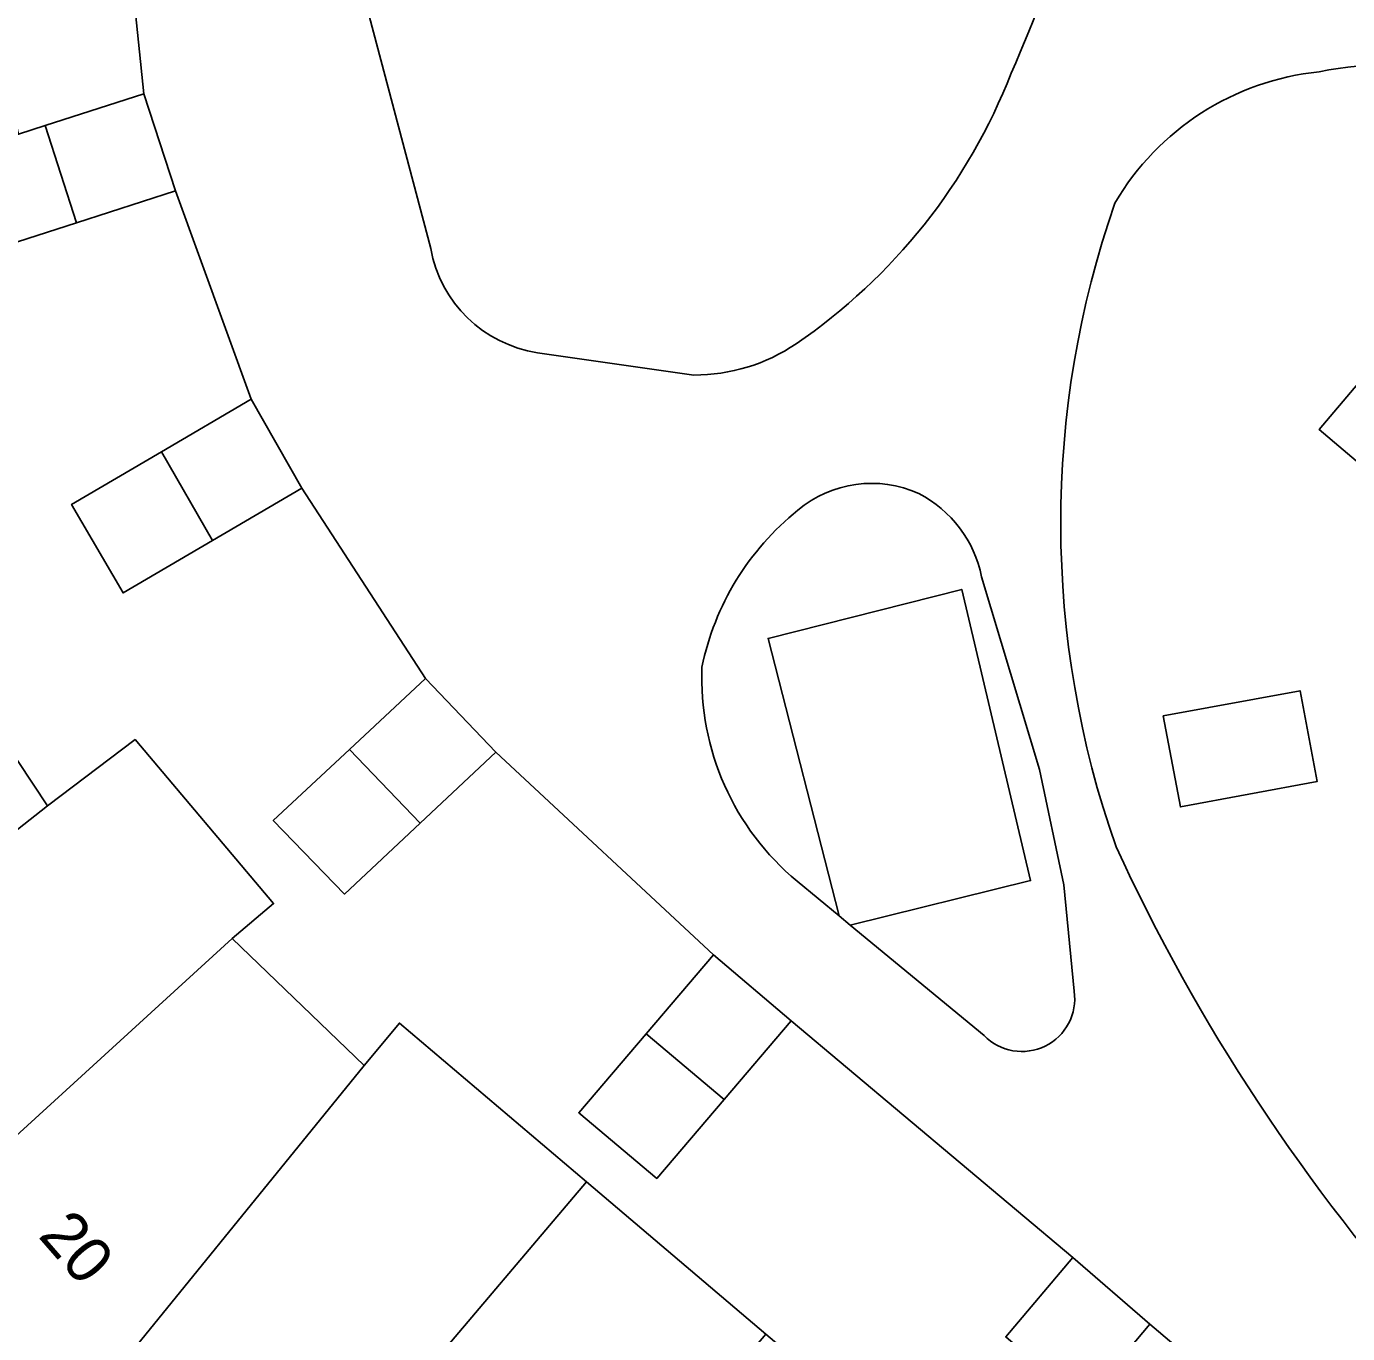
# Model space of a CAD drawing. Extents: x 156412 to 157779, y 382335 to 383768.
# Drawn here: x 157050.87 to 157079.52, y 382904.89 to 382933.25 of the extents above; entities that cross this region are included whole.
import ezdxf

# ---------------------------------------------------------------- set-up
doc = ezdxf.new("R2010")
doc.units = 0
for name, color, linetype in [('IMGEO_Erf', 7, 'Continuous'), ('IMGEO_Grasland_overig', 7, 'Continuous'), ('IMGEO_Pand', 7, 'Continuous'), ('IMGEO_Pand_nummerreeks', 7, 'Continuous'), ('IMGEO_Terreindeel_gesloten', 7, 'Continuous'), ('IMGEO_Voetpad_open', 7, 'Continuous')]:
    doc.layers.add(name, color=color, linetype=linetype)

msp = doc.modelspace()

# ---------------------------------------------------------------- linework, layer by layer
at = {"layer": 'IMGEO_Erf'}
for points in [[(157045.462, 382938.216), (157046.61, 382933.247), (157049.976, 382934.025), (157050.695, 382930.914), (157051.275, 382931.1), (157053.417, 382931.79), (157052.698, 382938.729)], [(157072.105, 382904.817), (157073.558, 382906.542), (157067.456, 382911.672), (157065.997, 382909.964), (157064.537, 382908.256), (157062.844, 382909.68), (157064.306, 382911.392), (157065.768, 382913.105), (157061.051, 382917.503), (157059.41, 382915.964), (157057.769, 382914.425), (157056.22, 382916.023), (157057.871, 382917.564), (157059.522, 382919.104), (157056.841, 382923.234), (157054.902, 382922.097), (157052.963, 382920.96), (157051.845, 382922.879), (157053.794, 382924.019), (157055.743, 382925.159), (157054.102, 382929.679), (157051.956, 382928.99), (157049.811, 382928.301)], [(157049.056, 382919.757), (157051.324, 382916.339), (157053.225, 382917.778), (157056.229, 382914.217), (157055.327, 382913.457), (157058.192, 382910.708), (157058.956, 382911.626), (157063.017, 382908.179), (157066.906, 382904.879), (157070.964, 382901.436), (157070.194, 382900.528), (157073.738, 382897.502), (157074.513, 382898.406), (157078.565, 382894.973), (157082.457, 382891.676)], [(157081.34, 382899.915), (157075.234, 382905.095), (157073.784, 382903.373)]]:
    msp.add_lwpolyline(points, dxfattribs=at)
for points in [[(157095.284, 382890.899), (157098.834, 382895.098), (157100.734, 382897.339), (157096.324, 382901.075), (157091.746, 382904.953), (157087.01, 382908.966), (157088.554, 382910.799), (157083.988, 382914.683), (157086.707, 382917.891), (157078.903, 382924.506), (157083.1, 382929.459), (157086.44, 382926.635), (157091.074, 382922.718), (157095.651, 382918.838), (157100.227, 382914.958), (157104.804, 382911.078), (157109.371, 382907.195), (157113.226, 382903.928), (157107.963, 382897.716), (157102.854, 382891.69), (157099.298, 382887.49)], [(157078.858, 382916.865), (157075.893, 382916.315), (157075.522, 382918.29), (157078.491, 382918.836)]]:
    msp.add_lwpolyline(points, close=True, dxfattribs=at)
for centre, radius, start, end in [((157080.526, 382924.239), 8.189, 55.1063, 101.4224), ((157079.493, 382926.48), 5.815, 95.8169, 149.6496), ((157094.433, 382922.468), 21.134, 160.8003, 199.3884), ((157112.611, 382933.014), 41.965, 204.74, 222.0669)]:
    msp.add_arc(centre, radius, start, end, dxfattribs=at)
at = {"layer": 'IMGEO_Grasland_overig'}
for points in [[(157058.01, 382934.576), (157059.637, 382928.429)], [(157061.953, 382926.17), (157065.343, 382925.684)], [(157073.366, 382914.622), (157072.835, 382917.13), (157071.581, 382921.311)], [(157067.581, 382914.701), (157068.493, 382913.949), (157066.953, 382919.973), (157071.153, 382921.033), (157072.644, 382914.717), (157068.731, 382913.753), (157071.637, 382911.356)], [(157073.592, 382912.316), (157073.366, 382914.622)]]:
    msp.add_lwpolyline(points, dxfattribs=at)
for centre, radius, start, end in [((157034.179, 382948.812), 41.5, 336.4587, 347.3087), ((157060.378, 382936.857), 12.716, 304.3781, 338.6958), ((157062.378, 382928.922), 2.785, 190.1991, 261.2285), ((157065.343, 382929.64), 3.956, 269.9964, 304.0418), ((157069.194, 382920.863), 2.473, 65.5194, 130.208), ((157069.034, 382920.801), 2.598, 11.3139, 62.852), ((157071.257, 382918.177), 5.857, 128.6545, 168.4469), ((157071.265, 382919.118), 5.751, 177.6875, 230.1712), ((157072.458, 382912.155), 1.145, 224.2068, 8.0997)]:
    msp.add_arc(centre, radius, start, end, dxfattribs=at)
at = {"layer": 'IMGEO_Pand'}
for points in [[(157051.275, 382931.1), (157051.956, 382928.99), (157054.102, 382929.679), (157053.417, 382931.79)], [(157051.275, 382931.1), (157050.695, 382930.914), (157049.133, 382930.411), (157049.482, 382929.324), (157049.811, 382928.301), (157051.956, 382928.99)], [(157086.707, 382917.891), (157086.871, 382917.759), (157091.074, 382922.718), (157086.44, 382926.635), (157083.1, 382929.459), (157078.903, 382924.506)], [(157053.794, 382924.019), (157054.902, 382922.097), (157056.841, 382923.234), (157055.743, 382925.159)], [(157053.794, 382924.019), (157051.845, 382922.879), (157052.963, 382920.96), (157054.902, 382922.097)], [(157041.305, 382915.392), (157041.542, 382914.944), (157044.337, 382910.83), (157051.324, 382916.339), (157049.056, 382919.757)], [(157057.871, 382917.564), (157059.41, 382915.964), (157061.051, 382917.503), (157059.522, 382919.104)], [(157075.893, 382916.315), (157078.858, 382916.865), (157078.491, 382918.836), (157075.522, 382918.29)], [(157055.327, 382913.457), (157056.229, 382914.217), (157053.225, 382917.778), (157051.324, 382916.339), (157044.337, 382910.83), (157044.615, 382910.42), (157047.866, 382906.651)], [(157057.871, 382917.564), (157056.22, 382916.023), (157057.769, 382914.425), (157059.41, 382915.964)], [(157051.839, 382902.879), (157058.192, 382910.708), (157055.327, 382913.457), (157047.866, 382906.651), (157048.2, 382906.264)], [(157064.306, 382911.392), (157065.997, 382909.964), (157067.456, 382911.672), (157065.768, 382913.105)], [(157051.839, 382902.879), (157055.713, 382899.563), (157063.017, 382908.179), (157058.956, 382911.626), (157058.192, 382910.708)], [(157064.306, 382911.392), (157062.844, 382909.68), (157064.537, 382908.256), (157065.997, 382909.964)], [(157063.017, 382908.179), (157055.713, 382899.563), (157059.602, 382896.263), (157066.906, 382904.879)], [(157073.784, 382903.373), (157075.234, 382905.095), (157073.558, 382906.542), (157072.105, 382904.817)]]:
    msp.add_lwpolyline(points, close=True, dxfattribs=at)
at = {"layer": 'IMGEO_Terreindeel_gesloten'}
msp.add_lwpolyline([(157066.953, 382919.973), (157068.493, 382913.949), (157068.731, 382913.753), (157072.644, 382914.717), (157071.153, 382921.033)], close=True, dxfattribs=at)
at = {"layer": 'IMGEO_Voetpad_open'}
for points in [[(157052.698, 382938.729), (157053.417, 382931.79), (157054.102, 382929.679), (157055.743, 382925.159), (157056.841, 382923.234), (157059.522, 382919.104), (157061.051, 382917.503), (157065.768, 382913.105), (157067.456, 382911.672), (157073.558, 382906.542), (157075.234, 382905.095), (157081.34, 382899.915)], [(157059.637, 382928.429), (157058.01, 382934.576)], [(157065.343, 382925.684), (157061.953, 382926.17)], [(157071.581, 382921.311), (157072.835, 382917.13), (157073.366, 382914.622), (157073.592, 382912.316)], [(157071.637, 382911.356), (157068.731, 382913.753), (157068.493, 382913.949), (157067.581, 382914.701)]]:
    msp.add_lwpolyline(points, dxfattribs=at)
for centre, radius, start, end in [((157034.179, 382948.812), 41.5, 336.4587, 347.3087), ((157080.526, 382924.239), 8.189, 55.1063, 101.4224), ((157060.378, 382936.857), 12.716, 304.3781, 338.6958), ((157079.493, 382926.48), 5.815, 95.8169, 149.6496), ((157094.433, 382922.468), 21.134, 160.8003, 199.3884), ((157062.378, 382928.922), 2.785, 190.1991, 261.2285), ((157065.343, 382929.64), 3.956, 269.9964, 304.0418), ((157069.194, 382920.863), 2.473, 65.5194, 130.208), ((157069.034, 382920.801), 2.598, 11.3139, 62.852), ((157071.257, 382918.177), 5.857, 128.6545, 168.4469), ((157071.265, 382919.118), 5.751, 177.6875, 230.1712), ((157112.611, 382933.014), 41.965, 204.74, 222.0669), ((157072.458, 382912.155), 1.145, 224.2068, 8.0997)]:
    msp.add_arc(centre, radius, start, end, dxfattribs=at)

# ---------------------------------------------------------------- texts
at = {"layer": 'IMGEO_Pand_nummerreeks'}
msp.add_text('20', height=1, rotation=311.0463, dxfattribs=at).set_placement((157051.102, 382907.001))

doc.saveas('drawing.dxf')
